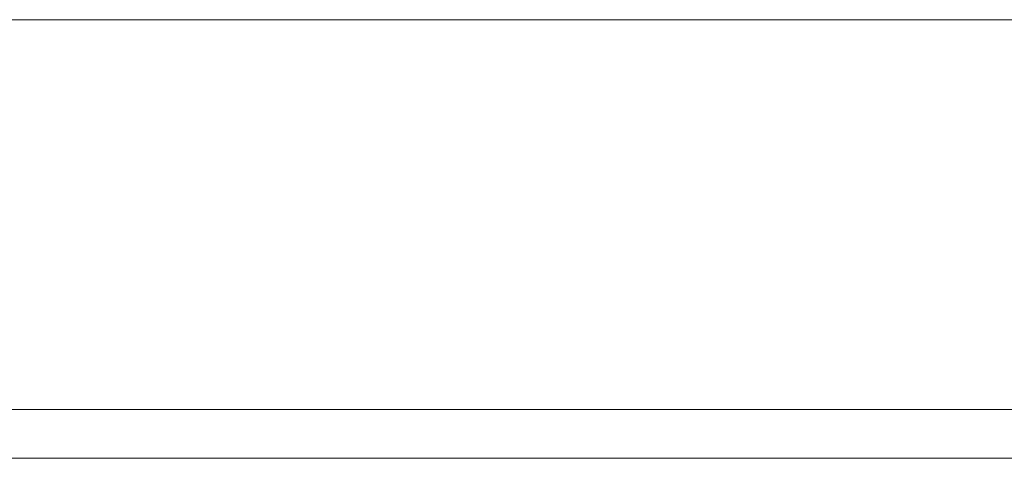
# Model space of a CAD drawing. Header units: millimetres. Extents: x -2233 to 65662, y -50530 to 6847.
# Tile 444 of 656: x 26250 to 26351, y -19450 to -19405. Entities that reach past the tile are written whole.
import ezdxf

# ---------------------------------------------------------------- set-up
doc = ezdxf.new("R2010")
doc.units = ezdxf.units.MM
doc.layers.add('superior_briquetadora', color=7, linetype='Continuous', lineweight=0)

msp = doc.modelspace()

# ---------------------------------------------------------------- linework, layer by layer
at = {"layer": 'superior_briquetadora'}
for p, q in [((26525.067, -19405), (25905.067, -19405)), ((26535.067, -19405), (25905.067, -19405)), ((26239.813, -19405), (26259.39, -19405)), ((26249.674, -19405), (26269.025, -19405)), ((26259.39, -19405), (26278.631, -19405)), ((26269.025, -19405), (26287.803, -19405)), ((26278.631, -19405), (26297.373, -19405)), ((26287.803, -19405), (26305.786, -19405)), ((26297.373, -19405), (26315.455, -19405)), ((26305.786, -19405), (26322.765, -19405)), ((26315.455, -19405), (26332.724, -19405)), ((26322.765, -19405), (26338.539, -19405)), ((26332.724, -19405), (26349.031, -19405)), ((26338.539, -19405), (26352.925, -19405)), ((26349.031, -19405), (26364.238, -19405)), ((26525.067, -19445), (25905.067, -19445)), ((26535.067, -19445), (25905.067, -19445)), ((26249.674, -19450), (26269.025, -19450)), ((26269.025, -19450), (26287.803, -19450)), ((26287.803, -19450), (26305.786, -19450)), ((26305.786, -19450), (26322.765, -19450)), ((26322.765, -19450), (26338.539, -19450)), ((26338.539, -19450), (26352.925, -19450))]:
    msp.add_line(p, q, dxfattribs=at)

doc.saveas('drawing.dxf')
